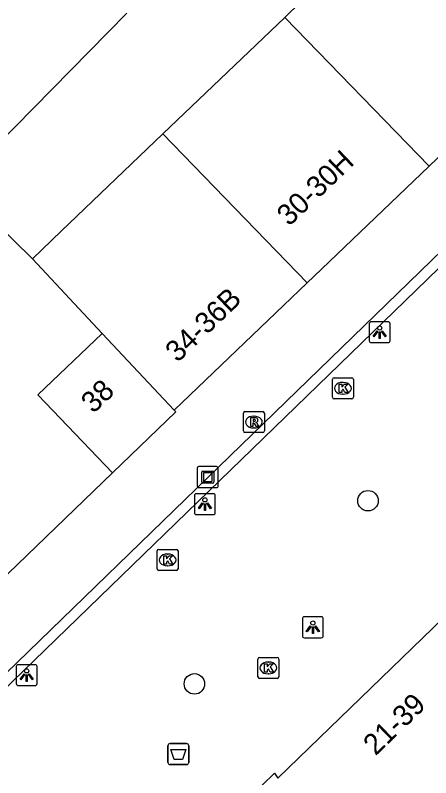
# Model space of a CAD drawing. Extents: x 161087 to 161922, y 382574 to 383873.
# Drawn here: x 161355.43 to 161375.27, y 383430.23 to 383466.61 of the extents above; entities that cross this region are included whole.
import ezdxf

# ---------------------------------------------------------------- set-up
doc = ezdxf.new("R2010")
doc.units = 0
for name, color, linetype in [('IMGEO_Afvalbak', 7, 'Continuous'), ('IMGEO_Boom', 7, 'Continuous'), ('IMGEO_Kolk', 7, 'Continuous'), ('IMGEO_Kunstobject', 7, 'Continuous'), ('IMGEO_Lichtpunt', 7, 'Continuous'), ('IMGEO_Pand', 7, 'Continuous'), ('IMGEO_Pand_nummerreeks', 7, 'Continuous'), ('IMGEO_Rioolput', 7, 'Continuous'), ('IMGEO_Voetgangersgebied_open', 7, 'Continuous')]:
    doc.layers.add(name, color=color, linetype=linetype)

msp = doc.modelspace()

# ---------------------------------------------------------------- linework, layer by layer
at = {"layer": 'IMGEO_Afvalbak'}
for p, q in [((161362.721, 383430.963), (161362.721, 383431.763)), ((161362.721, 383431.763), (161362.721, 383430.963)), ((161362.821, 383431.863), (161363.611, 383431.863)), ((161363.611, 383431.863), (161362.821, 383431.863)), ((161363.711, 383431.763), (161363.711, 383430.963)), ((161363.711, 383430.963), (161363.711, 383431.763)), ((161363.611, 383430.863), (161362.821, 383430.863)), ((161362.821, 383430.863), (161363.611, 383430.863))]:
    msp.add_line(p, q, dxfattribs=at)
msp.add_lwpolyline([(161362.864, 383431.577), (161363.568, 383431.577), (161363.419, 383431.107), (161363.013, 383431.107), (161362.864, 383431.577)], dxfattribs=at)
for centre, start, end in [((161362.821, 383431.763), 90, 180), ((161362.821, 383431.763), 90, 180), ((161363.611, 383431.763), 0, 90), ((161363.611, 383431.763), 360, 90), ((161362.821, 383430.963), 180, 270), ((161362.821, 383430.963), 180, 270), ((161363.611, 383430.963), 270, 0), ((161363.611, 383430.963), 270, 0)]:
    msp.add_arc(centre, 0.1, start, end, dxfattribs=at)
at = {"layer": 'IMGEO_Boom'}
for centre in [(161372.273, 383443.447), (161363.984, 383434.71)]:
    msp.add_circle(centre, 0.489, dxfattribs=at)
at = {"layer": 'IMGEO_Kolk'}
for p, q in [((161370.577, 383448.383), (161370.577, 383449.235)), ((161370.652, 383449.309), (161371.504, 383449.309)), ((161371.578, 383449.235), (161371.578, 383448.383)), ((161371.065, 383449.089), (161371.09, 383449.089)), ((161371.088, 383448.529), (161371.063, 383448.529)), ((161371.504, 383448.309), (161370.652, 383448.309)), ((161362.28, 383441.124), (161363.132, 383441.124)), ((161362.205, 383440.198), (161362.205, 383441.05)), ((161362.693, 383440.904), (161362.718, 383440.904)), ((161363.206, 383441.05), (161363.206, 383440.198)), ((161363.132, 383440.124), (161362.28, 383440.124)), ((161362.716, 383440.344), (161362.691, 383440.344)), ((161367.015, 383435.044), (161367.015, 383435.896)), ((161367.09, 383435.97), (161367.942, 383435.97)), ((161367.503, 383435.75), (161367.528, 383435.75)), ((161368.016, 383435.896), (161368.016, 383435.044)), ((161367.942, 383434.97), (161367.09, 383434.97)), ((161367.526, 383435.19), (161367.501, 383435.19))]:
    msp.add_line(p, q, dxfattribs=at)
for points in [[(161370.577, 383448.383), (161370.577, 383449.235)], [(161370.652, 383449.309), (161371.504, 383449.309)], [(161371.578, 383449.235), (161371.578, 383448.383)], [(161370.898, 383449.009), (161371.021, 383449.009), (161371.021, 383448.858), (161371.151, 383449.009), (161371.315, 383449.009), (161371.169, 383448.858), (161371.322, 383448.609), (161371.17, 383448.609), (161371.085, 383448.773), (161371.021, 383448.706), (161371.021, 383448.609), (161370.898, 383448.609), (161370.898, 383449.009)], [(161371.504, 383448.309), (161370.652, 383448.309)], [(161362.28, 383441.124), (161363.132, 383441.124)], [(161362.205, 383440.198), (161362.205, 383441.05)], [(161362.526, 383440.824), (161362.649, 383440.824), (161362.649, 383440.673), (161362.779, 383440.824), (161362.943, 383440.824), (161362.797, 383440.673), (161362.95, 383440.424), (161362.798, 383440.424), (161362.713, 383440.588), (161362.649, 383440.521), (161362.649, 383440.424), (161362.526, 383440.424), (161362.526, 383440.824)], [(161363.206, 383441.05), (161363.206, 383440.198)], [(161363.132, 383440.124), (161362.28, 383440.124)], [(161367.015, 383435.044), (161367.015, 383435.896)], [(161367.09, 383435.97), (161367.942, 383435.97)], [(161367.336, 383435.67), (161367.459, 383435.67), (161367.459, 383435.519), (161367.589, 383435.67), (161367.753, 383435.67), (161367.607, 383435.519), (161367.76, 383435.27), (161367.608, 383435.27), (161367.523, 383435.434), (161367.459, 383435.367), (161367.459, 383435.27), (161367.336, 383435.27), (161367.336, 383435.67)], [(161368.016, 383435.896), (161368.016, 383435.044)], [(161367.942, 383434.97), (161367.09, 383434.97)]]:
    msp.add_lwpolyline(points, dxfattribs=at)
for centre, start, end in [((161370.654, 383449.233), 91.552, 178.448), ((161370.654, 383449.233), 91.552, 178.448), ((161371.502, 383449.233), 1.552, 88.448), ((161371.502, 383449.233), 1.552, 88.448), ((161370.654, 383448.385), 181.552, 268.448), ((161370.654, 383448.385), 181.552, 268.448), ((161371.502, 383448.385), 271.552, 358.448), ((161371.502, 383448.385), 271.552, 358.448), ((161362.282, 383441.048), 91.552, 178.448), ((161362.282, 383441.048), 91.552, 178.448), ((161363.13, 383441.048), 1.552, 88.448), ((161363.13, 383441.048), 1.552, 88.448), ((161362.282, 383440.2), 181.552, 268.448), ((161362.282, 383440.2), 181.552, 268.448), ((161363.13, 383440.2), 271.552, 358.448), ((161363.13, 383440.2), 271.552, 358.448), ((161367.092, 383435.894), 91.552, 178.448), ((161367.092, 383435.894), 91.552, 178.448), ((161367.94, 383435.894), 1.552, 88.448), ((161367.94, 383435.894), 1.552, 88.448), ((161367.092, 383435.046), 181.552, 268.448), ((161367.092, 383435.046), 181.552, 268.448), ((161367.94, 383435.046), 271.552, 358.448), ((161367.94, 383435.046), 271.552, 358.448)]:
    msp.add_arc(centre, 0.0765, start, end, dxfattribs=at)
for centre, major_axis, ratio, start_param, end_param in [((161371.064, 383448.809), (-0.387, 0.002), 0.722429, 4.712389, 7.853982), ((161371.089, 383448.809), (-0.39, 0.002), 0.717154, 1.570796, 4.712389), ((161362.692, 383440.624), (-0.387, 0.002), 0.722429, 4.712389, 7.853982), ((161362.717, 383440.624), (-0.39, 0.002), 0.717154, 1.570796, 4.712389), ((161367.502, 383435.47), (-0.387, 0.002), 0.722429, 4.712389, 7.853982), ((161367.527, 383435.47), (-0.39, 0.002), 0.717154, 1.570796, 4.712389)]:
    msp.add_ellipse(centre, major_axis=major_axis, ratio=ratio, start_param=start_param, end_param=end_param, dxfattribs=at)
at = {"layer": 'IMGEO_Kunstobject'}
for p, q in [((161364.117, 383444.99), (161364.117, 383444.149)), ((161364.117, 383444.99), (161364.117, 383444.149)), ((161365.033, 383445.074), (161364.192, 383445.074)), ((161365.033, 383445.074), (161364.192, 383445.074)), ((161364.331, 383444.338), (161364.331, 383444.812)), ((161364.381, 383444.862), (161364.855, 383444.862)), ((161364.411, 383444.762), (161364.411, 383444.388)), ((161364.805, 383444.782), (161364.431, 383444.782)), ((161364.825, 383444.388), (161364.825, 383444.762)), ((161364.905, 383444.812), (161364.905, 383444.338)), ((161365.117, 383444.158), (161365.117, 383444.999)), ((161365.117, 383444.158), (161365.117, 383444.999)), ((161364.201, 383444.074), (161365.042, 383444.074)), ((161364.201, 383444.074), (161365.042, 383444.074)), ((161364.855, 383444.288), (161364.381, 383444.288)), ((161364.431, 383444.368), (161364.805, 383444.368))]:
    msp.add_line(p, q, dxfattribs=at)
for centre, radius, start, end in [((161364.195, 383444.996), 0.0779, 92.4484, 184.2845), ((161364.195, 383444.996), 0.0779, 92.4484, 184.2845), ((161364.381, 383444.812), 0.05, 90, 180), ((161364.431, 383444.762), 0.02, 90, 180), ((161364.805, 383444.762), 0.02, 360, 90), ((161364.855, 383444.812), 0.05, 360, 90), ((161365.039, 383444.996), 0.0779, 2.4484, 94.2845), ((161365.039, 383444.996), 0.0779, 2.4484, 94.2845), ((161364.195, 383444.152), 0.0779, 182.4484, 274.2845), ((161364.195, 383444.152), 0.0779, 182.4484, 274.2845), ((161364.381, 383444.338), 0.05, 180, 270), ((161364.431, 383444.388), 0.02, 180, 270), ((161364.805, 383444.388), 0.02, 270, 0), ((161364.855, 383444.338), 0.05, 270, 0), ((161365.039, 383444.152), 0.0779, 272.4484, 4.2845), ((161365.039, 383444.152), 0.0779, 272.4484, 4.2845)]:
    msp.add_arc(centre, radius, start, end, dxfattribs=at)
at = {"layer": 'IMGEO_Lichtpunt'}
for p, q in [((161372.332, 383451.889), (161372.332, 383451.082)), ((161372.332, 383451.889), (161372.332, 383451.082)), ((161373.234, 383451.984), (161372.426, 383451.984)), ((161373.234, 383451.984), (161372.426, 383451.984)), ((161373.328, 383451.082), (161373.328, 383451.889)), ((161373.328, 383451.082), (161373.328, 383451.889)), ((161372.426, 383450.988), (161373.234, 383450.988)), ((161372.426, 383450.988), (161373.234, 383450.988)), ((161363.986, 383443.688), (161363.986, 383442.881)), ((161363.986, 383443.688), (161363.986, 383442.881)), ((161364.888, 383443.783), (161364.08, 383443.783)), ((161364.888, 383443.783), (161364.08, 383443.783)), ((161364.982, 383442.881), (161364.982, 383443.688)), ((161364.982, 383442.881), (161364.982, 383443.688)), ((161364.08, 383442.787), (161364.888, 383442.787)), ((161364.08, 383442.787), (161364.888, 383442.787)), ((161370.044, 383437.91), (161369.236, 383437.91)), ((161370.044, 383437.91), (161369.236, 383437.91)), ((161369.142, 383437.815), (161369.142, 383437.008)), ((161369.142, 383437.815), (161369.142, 383437.008)), ((161370.138, 383437.008), (161370.138, 383437.815)), ((161370.138, 383437.008), (161370.138, 383437.815)), ((161369.236, 383436.914), (161370.044, 383436.914)), ((161369.236, 383436.914), (161370.044, 383436.914)), ((161355.476, 383435.532), (161355.476, 383434.725)), ((161355.476, 383435.532), (161355.476, 383434.725)), ((161356.378, 383435.627), (161355.57, 383435.627)), ((161356.378, 383435.627), (161355.57, 383435.627)), ((161356.472, 383434.725), (161356.472, 383435.532)), ((161356.472, 383434.725), (161356.472, 383435.532)), ((161355.57, 383434.631), (161356.378, 383434.631)), ((161355.57, 383434.631), (161356.378, 383434.631))]:
    msp.add_line(p, q, dxfattribs=at)
for points in [[(161372.706, 383451.553), (161372.745, 383451.525), (161372.557, 383451.263), (161372.519, 383451.29), (161372.706, 383451.553)], [(161372.808, 383451.505), (161372.855, 383451.505), (161372.855, 383451.183), (161372.808, 383451.183), (161372.808, 383451.505)], [(161372.918, 383451.525), (161372.956, 383451.552), (161373.143, 383451.29), (161373.104, 383451.262), (161372.918, 383451.525)], [(161364.36, 383443.352), (161364.399, 383443.324), (161364.211, 383443.062), (161364.173, 383443.089), (161364.36, 383443.352)], [(161364.462, 383443.304), (161364.509, 383443.304), (161364.509, 383442.982), (161364.462, 383442.982), (161364.462, 383443.304)], [(161364.572, 383443.324), (161364.61, 383443.351), (161364.797, 383443.089), (161364.758, 383443.061), (161364.572, 383443.324)], [(161369.516, 383437.479), (161369.555, 383437.451), (161369.367, 383437.189), (161369.329, 383437.216), (161369.516, 383437.479)], [(161369.618, 383437.431), (161369.665, 383437.431), (161369.665, 383437.109), (161369.618, 383437.109), (161369.618, 383437.431)], [(161369.728, 383437.451), (161369.766, 383437.478), (161369.953, 383437.216), (161369.914, 383437.188), (161369.728, 383437.451)], [(161355.85, 383435.196), (161355.889, 383435.168), (161355.701, 383434.906), (161355.663, 383434.933), (161355.85, 383435.196)], [(161355.952, 383435.148), (161355.999, 383435.148), (161355.999, 383434.826), (161355.952, 383434.826), (161355.952, 383435.148)], [(161356.062, 383435.168), (161356.1, 383435.195), (161356.287, 383434.933), (161356.248, 383434.905), (161356.062, 383435.168)]]:
    msp.add_lwpolyline(points, dxfattribs=at)
for centre in [(161372.831, 383451.687), (161364.485, 383443.486), (161369.641, 383437.613), (161355.975, 383435.33)]:
    msp.add_circle(centre, 0.0994, dxfattribs=at)
for centre, start, end in [((161372.426, 383451.889), 90, 180), ((161372.426, 383451.889), 90, 180), ((161373.234, 383451.889), 0, 90), ((161373.234, 383451.889), 0, 90), ((161372.426, 383451.082), 180, 270), ((161372.426, 383451.082), 180, 270), ((161373.234, 383451.082), 270, 0), ((161373.234, 383451.082), 270, 360), ((161364.08, 383443.688), 90, 180), ((161364.08, 383443.688), 90, 180), ((161364.888, 383443.688), 0, 90), ((161364.888, 383443.688), 0, 90), ((161364.08, 383442.881), 180, 270), ((161364.08, 383442.881), 180, 270), ((161364.888, 383442.881), 270, 0), ((161364.888, 383442.881), 270, 360), ((161369.236, 383437.815), 90, 180), ((161369.236, 383437.815), 90, 180), ((161370.044, 383437.815), 0, 90), ((161370.044, 383437.815), 0, 90), ((161369.236, 383437.008), 180, 270), ((161369.236, 383437.008), 180, 270), ((161370.044, 383437.008), 270, 0), ((161370.044, 383437.008), 270, 360), ((161355.57, 383435.532), 90, 180), ((161355.57, 383435.532), 90, 180), ((161356.378, 383435.532), 0, 90), ((161356.378, 383435.532), 0, 90), ((161355.57, 383434.725), 180, 270), ((161355.57, 383434.725), 180, 270), ((161356.378, 383434.725), 270, 0), ((161356.378, 383434.725), 270, 360)]:
    msp.add_arc(centre, 0.0946, start, end, dxfattribs=at)
at = {"layer": 'IMGEO_Pand'}
for points in [[(161368.302, 383466.506), (161369.068, 383467.238)], [(161352.71, 383458.55), (161360.76, 383466.705)], [(161362.475, 383460.941), (161368.302, 383466.506)], [(161368.302, 383466.506), (161375.198, 383459.41)], [(161379.834, 383463.842), (161375.198, 383459.41)], [(161362.475, 383460.941), (161357.618, 383456.303), (161356.246, 383454.992)], [(161369.372, 383453.845), (161362.475, 383460.941)], [(161375.198, 383459.41), (161369.691, 383454.15), (161369.372, 383453.845)], [(161354.389, 383456.793), (161356.246, 383454.992)], [(161356.246, 383454.992), (161359.582, 383451.432)], [(161369.372, 383453.845), (161363.012, 383447.772)], [(161359.582, 383451.432), (161356.509, 383448.497), (161360.067, 383444.772)], [(161359.582, 383451.432), (161363.012, 383447.772)], [(161358.128, 383421.032), (161358.737, 383421.594), (161358.978, 383421.382), (161362.403, 383424.705), (161362.199, 383424.935), (161362.785, 383425.492), (161363.191, 383425.093), (161364.868, 383426.752), (161364.449, 383427.196), (161365.016, 383427.752), (161365.256, 383427.521), (161367.451, 383429.66), (161367.213, 383429.874), (161367.812, 383430.446), (161367.961, 383430.213), (161386.254, 383447.893), (161386.404, 383448.037)], [(161363.012, 383447.772), (161363.096, 383447.683), (161360.067, 383444.772)], [(161360.067, 383444.772), (161353.706, 383438.659)]]:
    msp.add_lwpolyline(points, dxfattribs=at)
at = {"layer": 'IMGEO_Rioolput'}
for p, q in [((161366.398, 383447.7), (161367.25, 383447.7)), ((161366.323, 383446.774), (161366.323, 383447.626)), ((161366.811, 383447.48), (161366.836, 383447.48)), ((161367.324, 383447.626), (161367.324, 383446.774)), ((161367.25, 383446.7), (161366.398, 383446.7)), ((161366.834, 383446.92), (161366.809, 383446.92))]:
    msp.add_line(p, q, dxfattribs=at)
for points in [[(161366.398, 383447.7), (161367.25, 383447.7)], [(161366.323, 383446.774), (161366.323, 383447.626)], [(161366.912, 383447.398), (161366.66, 383447.4), (161366.66, 383447)], [(161366.838, 383447.319), (161366.784, 383447.319), (161366.784, 383447.238)], [(161367.324, 383447.626), (161367.324, 383446.774)], [(161366.66, 383447), (161366.784, 383447), (161366.784, 383447.162), (161366.795, 383447.162)], [(161366.784, 383447.238), (161366.836, 383447.238)], [(161366.842, 383447.133), (161366.913, 383447), (161367.053, 383447), (161366.988, 383447.126)], [(161367.25, 383446.7), (161366.398, 383446.7)]]:
    msp.add_lwpolyline(points, dxfattribs=at)
for centre, radius, start, end in [((161366.4, 383447.624), 0.0765, 91.552, 178.448), ((161366.4, 383447.624), 0.0765, 91.552, 178.448), ((161367.248, 383447.624), 0.0765, 1.552, 88.448), ((161367.248, 383447.624), 0.0765, 1.552, 88.448), ((161366.844, 383447.223), 0.0964, 77.0061, 93.1865), ((161366.858, 383447.28), 0.0378, 276.6634, 79.6772), ((161366.911, 383447.288), 0.109, 350.3612, 89.416), ((161366.794, 383447.109), 0.0533, 26.0293, 88.6989), ((161366.82, 383447.427), 0.19, 274.7715, 282.9687), ((161366.909, 383447.288), 0.112, 277.5842, 350.9817), ((161366.893, 383447.073), 0.108, 29.5134, 73.7905), ((161366.4, 383446.776), 0.0765, 181.552, 268.448), ((161366.4, 383446.776), 0.0765, 181.552, 268.448), ((161367.248, 383446.776), 0.0765, 271.552, 358.448), ((161367.248, 383446.776), 0.0765, 271.552, 358.448)]:
    msp.add_arc(centre, radius, start, end, dxfattribs=at)
for centre, major_axis, ratio, start_param, end_param in [((161366.81, 383447.2), (-0.387, 0.002), 0.722429, 4.712389, 7.853982), ((161366.835, 383447.2), (-0.39, 0.002), 0.717154, 1.570796, 4.712389)]:
    msp.add_ellipse(centre, major_axis=major_axis, ratio=ratio, start_param=start_param, end_param=end_param, dxfattribs=at)
at = {"layer": 'IMGEO_Voetgangersgebied_open'}
msp.add_lwpolyline([(161353.368, 383433.657), (161374.218, 383453.857), (161380.682, 383460.119), (161381.044, 383459.759), (161374.578, 383453.499), (161353.712, 383433.298)], dxfattribs=at)

# ---------------------------------------------------------------- texts
at = {"layer": 'IMGEO_Pand_nummerreeks'}
for s, rotation, p in [('30-30H', 43.7175, (161368.507, 383456.505)), ('34-36B', 43.6766, (161363.181, 383450.007)), ('38', 43.6823, (161359.157, 383447.574)), ('21-39', 44.0261, (161372.637, 383431.255))]:
    msp.add_text(s, height=1, rotation=rotation, dxfattribs=at).set_placement(p)

doc.saveas('drawing.dxf')
